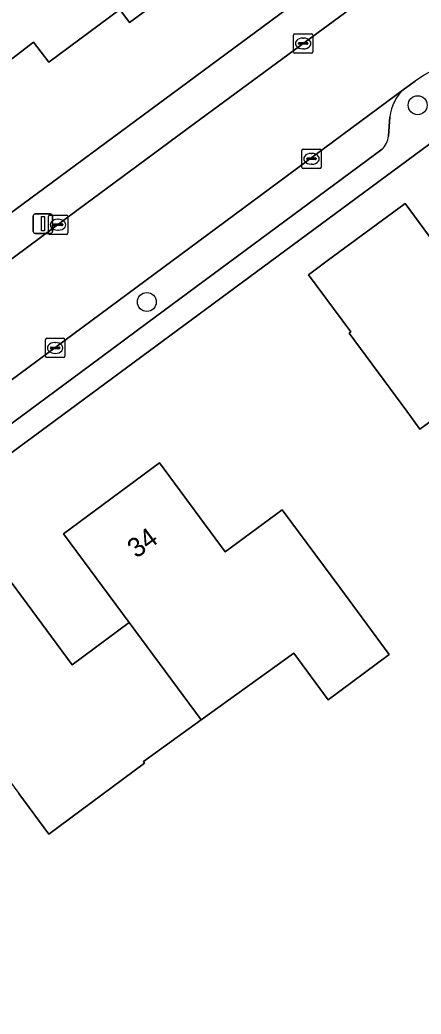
# Model space of a CAD drawing. Extents: x 163426 to 164192, y 380329 to 381641.
# Drawn here: x 163795.7 to 163816.4, y 381295.2 to 381346.5 of the extents above; entities that cross this region are included whole.
import ezdxf

# ---------------------------------------------------------------- set-up
doc = ezdxf.new("R2010")
doc.units = 0
for name, color, linetype in [('IMGEO_Boom', 7, 'Continuous'), ('IMGEO_Erf', 7, 'Continuous'), ('IMGEO_Kolk', 7, 'Continuous'), ('IMGEO_Lichtmast', 7, 'Continuous'), ('IMGEO_Pand', 7, 'Continuous'), ('IMGEO_Pand_nummerreeks', 7, 'Continuous'), ('IMGEO_Parkeervlak_open', 7, 'Continuous'), ('IMGEO_Rijbaan_lokaal_open', 7, 'Continuous'), ('IMGEO_Voetpad_open', 7, 'Continuous')]:
    doc.layers.add(name, color=color, linetype=linetype)

msp = doc.modelspace()

# ---------------------------------------------------------------- linework, layer by layer
at = {"layer": 'IMGEO_Boom'}
for centre in [(163816.183, 381342.055), (163802.212, 381331.904)]:
    msp.add_circle(centre, 0.489, dxfattribs=at)
at = {"layer": 'IMGEO_Erf'}
for points in [[(163748.934, 381302.31), (163814.795, 381351.002), (163791.71, 381382.427), (163768.213, 381387.455), (163761.832, 381382.67), (163761.181, 381383.573)], [(163803.357, 381347.842), (163801.326, 381346.324), (163800.821, 381346.997), (163797.152, 381344.268), (163796.365, 381345.298), (163794.035, 381343.526)], [(163818.972, 381341.665), (163756.006, 381295.168)], [(163818.594, 381327.036), (163816.301, 381325.344), (163815.619, 381326.269), (163812.65, 381330.292), (163812.739, 381330.357), (163810.56, 381333.31), (163811.591, 381334.072), (163815.466, 381336.935), (163815.54, 381336.99), (163817.706, 381334.047)], [(163794.97, 381317.769), (163798.359, 381313.185), (163801.31, 381315.367), (163797.922, 381319.95), (163802.86, 381323.6), (163806.247, 381319.016), (163809.19, 381321.19), (163812.161, 381317.169), (163814.715, 381313.711), (163811.571, 381311.388), (163809.794, 381313.793), (163805.009, 381310.342), (163802.033, 381308.196), (163802.098, 381308.107), (163797.152, 381304.453), (163795.607, 381306.544)]]:
    msp.add_lwpolyline(points, dxfattribs=at)
at = {"layer": 'IMGEO_Kolk'}
for p, q in [((163809.775, 381344.815), (163809.775, 381345.667)), ((163809.85, 381345.741), (163810.702, 381345.741)), ((163810.776, 381345.667), (163810.776, 381344.815)), ((163810.034, 381345.235), (163810.034, 381345.247)), ((163810.472, 381345.198), (163810.074, 381345.198)), ((163810.077, 381345.284), (163810.475, 381345.284)), ((163810.263, 381345.521), (163810.288, 381345.521)), ((163810.518, 381345.247), (163810.518, 381345.235)), ((163810.702, 381344.741), (163809.85, 381344.741)), ((163810.286, 381344.961), (163810.261, 381344.961)), ((163810.206, 381338.865), (163810.206, 381339.717)), ((163810.281, 381339.791), (163811.133, 381339.791)), ((163810.694, 381339.571), (163810.719, 381339.571)), ((163811.207, 381339.717), (163811.207, 381338.865)), ((163810.465, 381339.285), (163810.465, 381339.297)), ((163810.903, 381339.248), (163810.505, 381339.248)), ((163810.508, 381339.334), (163810.906, 381339.334)), ((163810.717, 381339.011), (163810.692, 381339.011)), ((163810.949, 381339.297), (163810.949, 381339.285)), ((163811.133, 381338.791), (163810.281, 381338.791)), ((163797.21, 381336.39), (163798.062, 381336.39)), ((163797.135, 381335.464), (163797.135, 381336.316)), ((163797.394, 381335.884), (163797.394, 381335.896)), ((163797.437, 381335.933), (163797.835, 381335.933)), ((163797.623, 381336.17), (163797.648, 381336.17)), ((163797.878, 381335.896), (163797.878, 381335.884)), ((163798.136, 381336.316), (163798.136, 381335.464)), ((163798.062, 381335.39), (163797.21, 381335.39)), ((163797.832, 381335.847), (163797.434, 381335.847)), ((163797.646, 381335.61), (163797.621, 381335.61)), ((163796.981, 381329.106), (163796.981, 381329.958)), ((163797.056, 381330.032), (163797.908, 381330.032)), ((163797.469, 381329.812), (163797.494, 381329.812)), ((163797.982, 381329.958), (163797.982, 381329.106)), ((163797.24, 381329.526), (163797.24, 381329.538)), ((163797.678, 381329.489), (163797.28, 381329.489)), ((163797.283, 381329.575), (163797.681, 381329.575)), ((163797.492, 381329.252), (163797.467, 381329.252)), ((163797.724, 381329.538), (163797.724, 381329.526)), ((163797.908, 381329.032), (163797.056, 381329.032))]:
    msp.add_line(p, q, dxfattribs=at)
for points in [[(163809.775, 381344.815), (163809.775, 381345.667)], [(163809.85, 381345.741), (163810.702, 381345.741)], [(163810.776, 381345.667), (163810.776, 381344.815)], [(163810.702, 381344.741), (163809.85, 381344.741)], [(163810.206, 381338.865), (163810.206, 381339.717)], [(163810.281, 381339.791), (163811.133, 381339.791)], [(163811.207, 381339.717), (163811.207, 381338.865)], [(163811.133, 381338.791), (163810.281, 381338.791)], [(163797.21, 381336.39), (163798.062, 381336.39)], [(163797.135, 381335.464), (163797.135, 381336.316)], [(163798.136, 381336.316), (163798.136, 381335.464)], [(163798.062, 381335.39), (163797.21, 381335.39)], [(163796.981, 381329.106), (163796.981, 381329.958)], [(163797.056, 381330.032), (163797.908, 381330.032)], [(163797.982, 381329.958), (163797.982, 381329.106)], [(163797.908, 381329.032), (163797.056, 381329.032)]]:
    msp.add_lwpolyline(points, dxfattribs=at)
for centre, radius, start, end in [((163809.852, 381345.665), 0.0765, 91.552, 178.448), ((163809.852, 381345.665), 0.0765, 91.552, 178.448), ((163810.7, 381345.665), 0.0765, 1.552, 88.448), ((163810.7, 381345.665), 0.0765, 1.552, 88.448), ((163810.074, 381345.244), 0.0403, 85.8775, 175.7526), ((163810.071, 381345.234), 0.0366, 178.938, 274.7102), ((163810.475, 381345.241), 0.043, 264.8664, 352.4533), ((163810.479, 381345.246), 0.0386, 1.7309, 96.639), ((163809.852, 381344.817), 0.0765, 181.552, 268.448), ((163809.852, 381344.817), 0.0765, 181.552, 268.448), ((163810.7, 381344.817), 0.0765, 271.552, 358.448), ((163810.7, 381344.817), 0.0765, 271.552, 358.448), ((163810.283, 381339.715), 0.0765, 91.552, 178.448), ((163810.283, 381339.715), 0.0765, 91.552, 178.448), ((163811.131, 381339.715), 0.0765, 1.552, 88.448), ((163811.131, 381339.715), 0.0765, 1.552, 88.448), ((163810.505, 381339.294), 0.0403, 85.8775, 175.7526), ((163810.502, 381339.284), 0.0366, 178.938, 274.7102), ((163810.906, 381339.291), 0.043, 264.8664, 352.4533), ((163810.91, 381339.296), 0.0386, 1.7309, 96.639), ((163810.283, 381338.867), 0.0765, 181.552, 268.448), ((163810.283, 381338.867), 0.0765, 181.552, 268.448), ((163811.131, 381338.867), 0.0765, 271.552, 358.448), ((163811.131, 381338.867), 0.0765, 271.552, 358.448), ((163797.212, 381336.314), 0.0765, 91.552, 178.448), ((163797.212, 381336.314), 0.0765, 91.552, 178.448), ((163798.06, 381336.314), 0.0765, 1.552, 88.448), ((163798.06, 381336.314), 0.0765, 1.552, 88.448), ((163797.434, 381335.893), 0.0403, 85.8775, 175.7526), ((163797.431, 381335.883), 0.0366, 178.938, 274.7102), ((163797.835, 381335.89), 0.043, 264.8664, 352.4533), ((163797.839, 381335.895), 0.0386, 1.7309, 96.639), ((163797.212, 381335.466), 0.0765, 181.552, 268.448), ((163797.212, 381335.466), 0.0765, 181.552, 268.448), ((163798.06, 381335.466), 0.0765, 271.552, 358.448), ((163798.06, 381335.466), 0.0765, 271.552, 358.448), ((163797.058, 381329.956), 0.0765, 91.552, 178.448), ((163797.058, 381329.956), 0.0765, 91.552, 178.448), ((163797.906, 381329.956), 0.0765, 1.552, 88.448), ((163797.906, 381329.956), 0.0765, 1.552, 88.448), ((163797.28, 381329.535), 0.0403, 85.8775, 175.7526), ((163797.277, 381329.525), 0.0366, 178.938, 274.7102), ((163797.681, 381329.532), 0.043, 264.8664, 352.4533), ((163797.685, 381329.537), 0.0386, 1.7309, 96.639), ((163797.058, 381329.108), 0.0765, 181.552, 268.448), ((163797.058, 381329.108), 0.0765, 181.552, 268.448), ((163797.906, 381329.108), 0.0765, 271.552, 358.448), ((163797.906, 381329.108), 0.0765, 271.552, 358.448)]:
    msp.add_arc(centre, radius, start, end, dxfattribs=at)
for centre, major_axis, ratio, start_param, end_param in [((163810.262, 381345.241), (-0.387, 0.002), 0.722429, 4.712389, 7.853982), ((163810.287, 381345.241), (-0.39, 0.002), 0.717154, 1.570796, 4.712389), ((163810.693, 381339.291), (-0.387, 0.002), 0.722429, 4.712389, 7.853982), ((163810.718, 381339.291), (-0.39, 0.002), 0.717154, 1.570796, 4.712389), ((163797.622, 381335.89), (-0.387, 0.002), 0.722429, 4.712389, 7.853982), ((163797.647, 381335.89), (-0.39, 0.002), 0.717154, 1.570796, 4.712389), ((163797.468, 381329.532), (-0.387, 0.002), 0.722429, 4.712389, 7.853982), ((163797.493, 381329.532), (-0.39, 0.002), 0.717154, 1.570796, 4.712389)]:
    msp.add_ellipse(centre, major_axis=major_axis, ratio=ratio, start_param=start_param, end_param=end_param, dxfattribs=at)
at = {"layer": 'IMGEO_Lichtmast'}
for p, q in [((163796.457, 381336.444), (163797.247, 381336.444)), ((163797.247, 381336.444), (163796.457, 381336.444)), ((163796.357, 381335.544), (163796.357, 381336.344)), ((163796.357, 381336.344), (163796.357, 381335.544)), ((163797.347, 381336.344), (163797.347, 381335.544)), ((163797.347, 381335.544), (163797.347, 381336.344)), ((163797.247, 381335.444), (163796.457, 381335.444)), ((163796.457, 381335.444), (163797.247, 381335.444))]:
    msp.add_line(p, q, dxfattribs=at)
msp.add_lwpolyline([(163796.777, 381336.319), (163796.927, 381336.319), (163796.927, 381335.569), (163796.777, 381335.569), (163796.777, 381336.319)], dxfattribs=at)
for centre, start, end in [((163796.457, 381336.344), 90, 180), ((163796.457, 381336.344), 90, 180), ((163797.247, 381336.344), 0, 90), ((163797.247, 381336.344), 360, 90), ((163796.457, 381335.544), 180, 270), ((163796.457, 381335.544), 180, 270), ((163797.247, 381335.544), 270, 0), ((163797.247, 381335.544), 270, 0)]:
    msp.add_arc(centre, 0.1, start, end, dxfattribs=at)
at = {"layer": 'IMGEO_Pand'}
for points in [[(163794.035, 381343.526), (163796.365, 381345.298), (163797.152, 381344.268), (163800.821, 381346.997), (163801.326, 381346.324), (163803.357, 381347.842), (163797.201, 381356.177), (163795.302, 381358.751), (163790.461, 381355.18), (163790.339, 381353.777), (163787.763, 381351.87)], [(163818.594, 381327.036), (163823.568, 381330.736), (163825.95, 381332.49), (163822.29, 381337.42), (163817.706, 381334.047), (163815.54, 381336.99), (163815.466, 381336.935), (163811.591, 381334.072), (163810.56, 381333.31), (163812.739, 381330.357), (163812.65, 381330.292), (163815.619, 381326.269), (163816.301, 381325.344)], [(163805.009, 381310.342), (163809.794, 381313.793), (163811.571, 381311.388), (163814.715, 381313.711), (163812.161, 381317.169), (163809.19, 381321.19), (163806.247, 381319.016), (163802.86, 381323.6), (163797.922, 381319.95), (163801.31, 381315.367)], [(163805.009, 381310.342), (163801.31, 381315.367), (163798.359, 381313.185), (163794.97, 381317.769), (163790.02, 381314.11), (163790.091, 381314.013), (163791.911, 381311.549), (163795.607, 381306.544), (163797.152, 381304.453), (163802.098, 381308.107), (163802.033, 381308.196)]]:
    msp.add_lwpolyline(points, close=True, dxfattribs=at)
at = {"layer": 'IMGEO_Parkeervlak_open'}
for points in [[(163815.509, 381342.901), (163756.404, 381299.143)], [(163814.675, 381340.46), (163814.749, 381341.459)], [(163759.558, 381299.279), (163775.665, 381311.185), (163778.698, 381313.427), (163783.531, 381317), (163786.556, 381319.235), (163791.395, 381322.812), (163794.403, 381325.036), (163799.249, 381328.618), (163802.256, 381330.841), (163814.348, 381339.779)]]:
    msp.add_lwpolyline(points, dxfattribs=at)
for centre, radius, start, end in [((163816.97, 381341.21), 2.235, 130.8243, 173.5931), ((163813.659, 381340.529), 1.018, 312.5674, 356.1342)]:
    msp.add_arc(centre, radius, start, end, dxfattribs=at)
at = {"layer": 'IMGEO_Rijbaan_lokaal_open'}
for points in [[(163816.123, 381349.488), (163815.525, 381349.108), (163810.719, 381345.57), (163804.679, 381341.117), (163802.094, 381339.2), (163798.678, 381336.67), (163793.429, 381332.783), (163790.393, 381330.532), (163785.174, 381326.696), (163782.151, 381324.455), (163777.032, 381320.682), (163774.005, 381318.419), (163768.769, 381314.563), (163763.335, 381310.52), (163752.679, 381302.631), (163749.656, 381300.386), (163748.711, 381299.272)], [(163756.404, 381299.143), (163815.509, 381342.901), (163816.049, 381343.302)]]:
    msp.add_lwpolyline(points, dxfattribs=at)
msp.add_arc((163819.796, 381338.133), 6.385, 53.0959, 125.9367, dxfattribs=at)
at = {"layer": 'IMGEO_Voetpad_open'}
for points in [[(163747.701, 381299.871), (163748.711, 381299.272), (163749.656, 381300.386), (163752.679, 381302.631), (163763.335, 381310.52), (163768.769, 381314.563), (163774.005, 381318.419), (163777.032, 381320.682), (163782.151, 381324.455), (163785.174, 381326.696), (163790.393, 381330.532), (163793.429, 381332.783), (163798.678, 381336.67), (163802.094, 381339.2), (163804.679, 381341.117), (163810.719, 381345.57), (163815.525, 381349.108), (163816.123, 381349.488), (163815.506, 381350.4), (163814.795, 381351.002), (163748.934, 381302.31)], [(163816.049, 381343.302), (163815.509, 381342.901)], [(163756.006, 381295.168), (163818.972, 381341.665)], [(163814.749, 381341.459), (163814.675, 381340.46)], [(163814.348, 381339.779), (163802.256, 381330.841), (163799.249, 381328.618), (163794.403, 381325.036), (163791.395, 381322.812), (163786.556, 381319.235), (163783.531, 381317), (163778.698, 381313.427), (163775.665, 381311.185), (163759.558, 381299.279)]]:
    msp.add_lwpolyline(points, dxfattribs=at)
for centre, radius, start, end in [((163819.796, 381338.133), 6.385, 53.0959, 125.9367), ((163816.97, 381341.21), 2.235, 130.8243, 173.5931), ((163813.659, 381340.529), 1.018, 312.5674, 356.1342)]:
    msp.add_arc(centre, radius, start, end, dxfattribs=at)

# ---------------------------------------------------------------- texts
at = {"layer": 'IMGEO_Pand_nummerreeks'}
msp.add_text('34', height=1, rotation=36.4705, dxfattribs=at).set_placement((163801.676, 381318.646))

doc.saveas('drawing.dxf')
